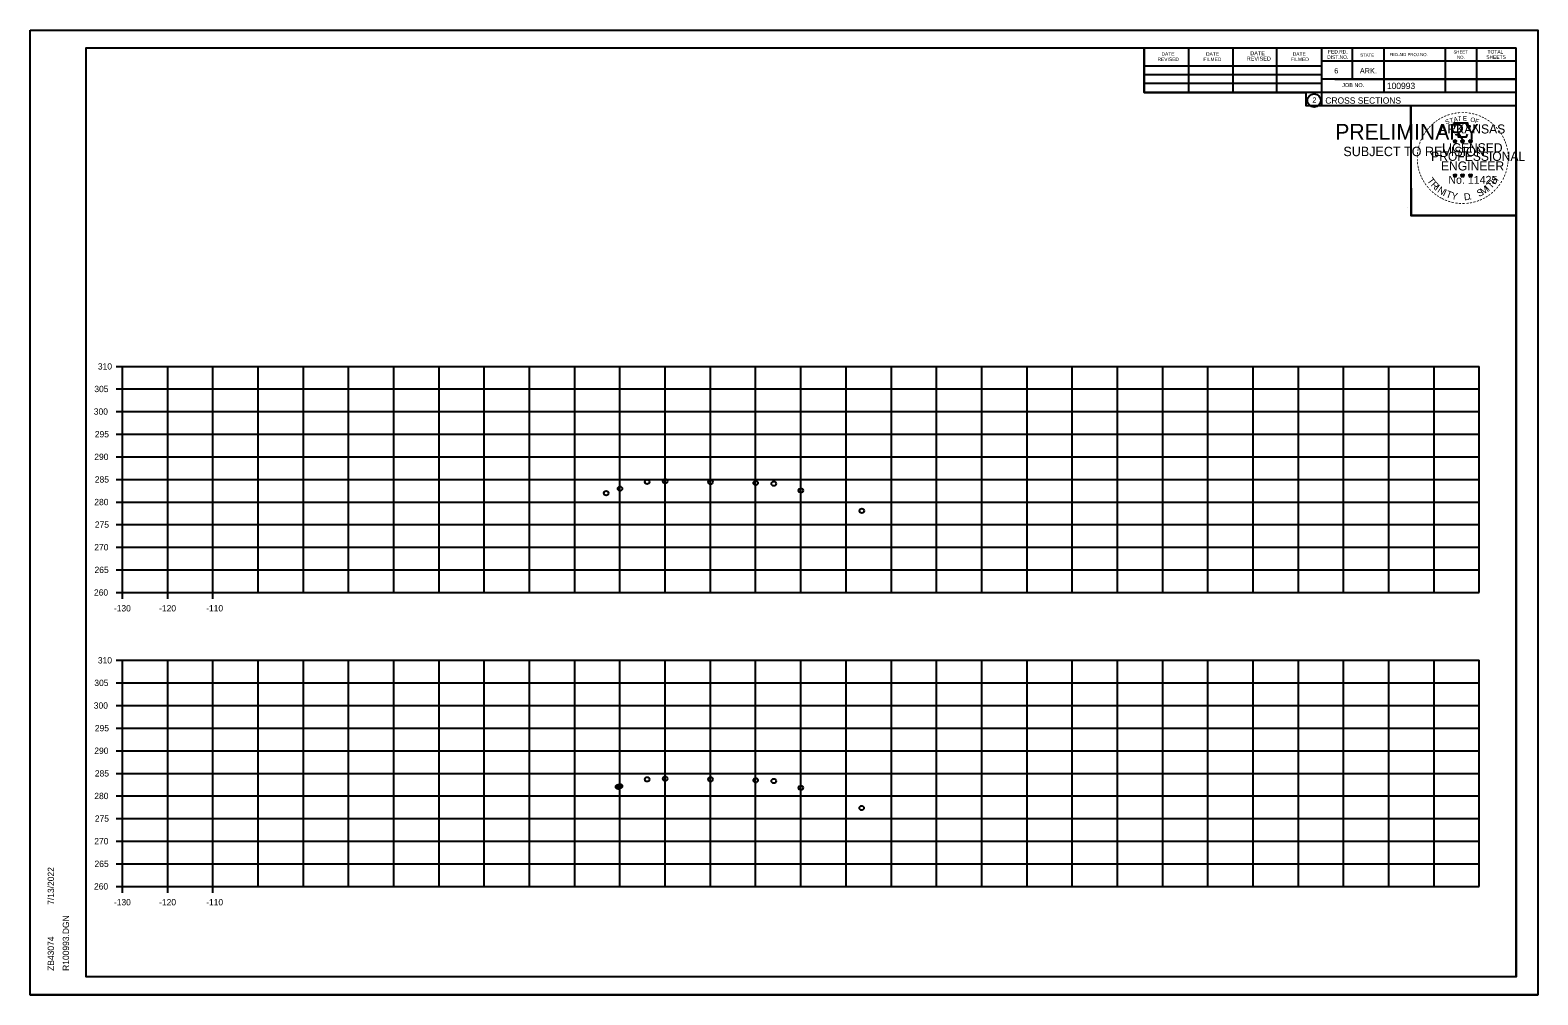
# Model space of a CAD drawing. Extents: x 4667 to 1632277, y -2100 to 724501.
# Drawn here: x 5969.1 to 6302.5, y 169.6 to 383 of the extents above; entities that cross this region are included whole.
import ezdxf

# ---------------------------------------------------------------- set-up
doc = ezdxf.new("R2010")
doc.units = 0
for name, color, linetype in [('R_Axis', 7, 'Continuous'), ('R_Axis Annot', 7, 'Continuous'), ('R_Grid', 7, 'Continuous'), ('R_No Plot', 7, 'Continuous')]:
    doc.layers.add(name, color=color, linetype=linetype)

msp = doc.modelspace()

# ---------------------------------------------------------------- linework, layer by layer
at = {"layer": 'R_Axis'}
for p, q in [((5988.12, 308.6), (5989.52, 308.6)), ((5989.52, 258.6), (5989.52, 308.6)), ((5988.12, 303.6), (5989.52, 303.6)), ((5988.12, 298.6), (5989.52, 298.6)), ((5988.12, 293.6), (5989.52, 293.6)), ((5988.12, 288.6), (5989.52, 288.6)), ((5988.12, 283.6), (5989.52, 283.6)), ((5988.12, 278.6), (5989.52, 278.6)), ((5988.12, 273.6), (5989.52, 273.6)), ((5988.12, 268.6), (5989.52, 268.6)), ((5988.12, 263.6), (5989.52, 263.6)), ((5988.12, 258.6), (5989.52, 258.6)), ((5989.52, 257.2), (5989.52, 258.6)), ((5999.52, 257.2), (5999.52, 258.6)), ((6009.52, 257.2), (6009.52, 258.6)), ((5988.12, 243.6), (5989.52, 243.6)), ((5989.52, 193.6), (5989.52, 243.6)), ((5988.12, 238.6), (5989.52, 238.6)), ((5988.12, 233.6), (5989.52, 233.6)), ((5988.12, 228.6), (5989.52, 228.6)), ((5988.12, 223.6), (5989.52, 223.6)), ((5988.12, 218.6), (5989.52, 218.6)), ((5988.12, 213.6), (5989.52, 213.6)), ((5988.12, 208.6), (5989.52, 208.6)), ((5988.12, 203.6), (5989.52, 203.6)), ((5988.12, 198.6), (5989.52, 198.6)), ((5988.12, 193.6), (5989.52, 193.6)), ((5989.52, 192.2), (5989.52, 193.6)), ((5999.52, 192.2), (5999.52, 193.6)), ((6009.52, 192.2), (6009.52, 193.6))]:
    msp.add_line(p, q, dxfattribs=at)
at = {"layer": 'R_Grid'}
for p, q in [((5989.52, 308.6), (6289.52, 308.6)), ((5989.52, 258.6), (5989.52, 308.6)), ((5999.52, 258.6), (5999.52, 308.6)), ((6009.52, 258.6), (6009.52, 308.6)), ((6019.52, 258.6), (6019.52, 308.6)), ((6029.52, 258.6), (6029.52, 308.6)), ((6039.52, 258.6), (6039.52, 308.6)), ((6049.52, 258.6), (6049.52, 308.6)), ((6059.52, 258.6), (6059.52, 308.6)), ((6069.52, 258.6), (6069.52, 308.6)), ((6079.52, 258.6), (6079.52, 308.6)), ((6089.52, 258.6), (6089.52, 308.6)), ((6099.52, 258.6), (6099.52, 308.6)), ((6109.52, 258.6), (6109.52, 308.6)), ((6119.52, 258.6), (6119.52, 308.6)), ((6129.52, 258.6), (6129.52, 308.6)), ((6139.52, 258.6), (6139.52, 308.6)), ((6149.52, 258.6), (6149.52, 308.6)), ((6159.52, 258.6), (6159.52, 308.6)), ((6169.52, 258.6), (6169.52, 308.6)), ((6179.52, 258.6), (6179.52, 308.6)), ((6189.52, 258.6), (6189.52, 308.6)), ((6199.52, 258.6), (6199.52, 308.6)), ((6209.52, 258.6), (6209.52, 308.6)), ((6219.52, 258.6), (6219.52, 308.6)), ((6229.52, 258.6), (6229.52, 308.6)), ((6239.52, 258.6), (6239.52, 308.6)), ((6249.52, 258.6), (6249.52, 308.6)), ((6259.52, 258.6), (6259.52, 308.6)), ((6269.52, 258.6), (6269.52, 308.6)), ((6279.52, 258.6), (6279.52, 308.6)), ((6289.52, 258.6), (6289.52, 308.6)), ((5989.52, 303.6), (6289.52, 303.6)), ((5989.52, 298.6), (6289.52, 298.6)), ((5989.52, 293.6), (6289.52, 293.6)), ((5989.52, 288.6), (6289.52, 288.6)), ((5989.52, 283.6), (6289.52, 283.6)), ((5989.52, 278.6), (6289.52, 278.6)), ((5989.52, 273.6), (6289.52, 273.6)), ((5989.52, 268.6), (6289.52, 268.6)), ((5989.52, 263.6), (6289.52, 263.6)), ((5989.52, 258.6), (6289.52, 258.6)), ((5989.52, 243.6), (6289.52, 243.6)), ((5989.52, 193.6), (5989.52, 243.6)), ((5999.52, 193.6), (5999.52, 243.6)), ((6009.52, 193.6), (6009.52, 243.6)), ((6019.52, 193.6), (6019.52, 243.6)), ((6029.52, 193.6), (6029.52, 243.6)), ((6039.52, 193.6), (6039.52, 243.6)), ((6049.52, 193.6), (6049.52, 243.6)), ((6059.52, 193.6), (6059.52, 243.6)), ((6069.52, 193.6), (6069.52, 243.6)), ((6079.52, 193.6), (6079.52, 243.6)), ((6089.52, 193.6), (6089.52, 243.6)), ((6099.52, 193.6), (6099.52, 243.6)), ((6109.52, 193.6), (6109.52, 243.6)), ((6119.52, 193.6), (6119.52, 243.6)), ((6129.52, 193.6), (6129.52, 243.6)), ((6139.52, 193.6), (6139.52, 243.6)), ((6149.52, 193.6), (6149.52, 243.6)), ((6159.52, 193.6), (6159.52, 243.6)), ((6169.52, 193.6), (6169.52, 243.6)), ((6179.52, 193.6), (6179.52, 243.6)), ((6189.52, 193.6), (6189.52, 243.6)), ((6199.52, 193.6), (6199.52, 243.6)), ((6209.52, 193.6), (6209.52, 243.6)), ((6219.52, 193.6), (6219.52, 243.6)), ((6229.52, 193.6), (6229.52, 243.6)), ((6239.52, 193.6), (6239.52, 243.6)), ((6249.52, 193.6), (6249.52, 243.6)), ((6259.52, 193.6), (6259.52, 243.6)), ((6269.52, 193.6), (6269.52, 243.6)), ((6279.52, 193.6), (6279.52, 243.6)), ((6289.52, 193.6), (6289.52, 243.6)), ((5989.52, 238.6), (6289.52, 238.6)), ((5989.52, 233.6), (6289.52, 233.6)), ((5989.52, 228.6), (6289.52, 228.6)), ((5989.52, 223.6), (6289.52, 223.6)), ((5989.52, 218.6), (6289.52, 218.6)), ((5989.52, 213.6), (6289.52, 213.6)), ((5989.52, 208.6), (6289.52, 208.6)), ((5989.52, 203.6), (6289.52, 203.6)), ((5989.52, 198.6), (6289.52, 198.6)), ((5989.52, 193.6), (6289.52, 193.6))]:
    msp.add_line(p, q, dxfattribs=at)
at = {"layer": 'R_No Plot'}
for p, q in [((5969.12, 382.95), (6302.46, 382.95)), ((5981.52, 379.06), (6297.7, 379.06)), ((5981.52, 173.6), (5981.52, 379.06)), ((6134.04, 378.8), (6134.04, 378.8)), ((6134.04, 378.8), (6134.04, 378.8)), ((6215.44, 369.18), (6215.44, 379.06)), ((6225.3, 369.18), (6225.3, 378.86)), ((6235.06, 369.18), (6235.06, 378.86)), ((6244.74, 369.18), (6244.74, 378.86)), ((6254.6, 379.06), (6254.6, 366.26)), ((6261.44, 379.06), (6261.44, 372.12)), ((6268.38, 379.06), (6268.38, 369.18)), ((6281.96, 379.06), (6281.96, 369.18)), ((6288.9, 379.06), (6288.9, 369.18)), ((6297.7, 173.6), (6297.7, 379.06)), ((6215.44, 375.04), (6254.6, 375.04)), ((6297.7, 376.12), (6254.6, 376.12)), ((6297.7, 376.14), (6297.7, 376.14)), ((6215.44, 373.18), (6254.6, 373.18)), ((6215.44, 369.18), (6215.44, 371.24)), ((6215.44, 371.24), (6254.6, 371.24)), ((6297.7, 372.12), (6254.6, 372.12)), ((6257.56, 372.12), (6297.7, 372.12)), ((6297.7, 369.18), (6215.44, 369.18)), ((6254.6, 366.26), (6297.7, 366.26)), ((6283.79, 358.51), (6284.14, 358.4)), ((6283.79, 358.51), (6284.04, 358.47)), ((6283.79, 358.51), (6284.03, 358.39)), ((6283.92, 358.1), (6284.14, 358.4)), ((6283.92, 358.1), (6284.05, 358.35)), ((6283.92, 358.1), (6284.14, 358.32)), ((6284.14, 358.77), (6284.1, 358.51)), ((6284.14, 358.4), (6284.14, 358.77)), ((6284.14, 358.77), (6284.19, 358.52)), ((6284.49, 358.51), (6284.14, 358.4)), ((6284.35, 358.1), (6284.14, 358.4)), ((6284.35, 358.1), (6284.14, 358.32)), ((6284.49, 358.51), (6284.2, 358.46)), ((6284.35, 358.1), (6284.21, 358.4)), ((6284.49, 358.51), (6284.28, 358.41)), ((6285.46, 358.51), (6285.81, 358.4)), ((6285.46, 358.51), (6285.71, 358.47)), ((6285.46, 358.51), (6285.7, 358.39)), ((6285.59, 358.1), (6285.81, 358.4)), ((6285.59, 358.1), (6285.72, 358.35)), ((6285.59, 358.1), (6285.81, 358.32)), ((6285.81, 358.77), (6285.77, 358.51)), ((6285.81, 358.4), (6285.81, 358.77)), ((6285.81, 358.77), (6285.86, 358.52)), ((6286.16, 358.51), (6285.81, 358.4)), ((6286.02, 358.1), (6285.81, 358.4)), ((6286.02, 358.1), (6285.81, 358.32)), ((6286.16, 358.51), (6285.87, 358.46)), ((6286.02, 358.1), (6285.88, 358.4)), ((6286.16, 358.51), (6285.95, 358.41)), ((6287.22, 358.5), (6287.57, 358.39)), ((6287.22, 358.5), (6287.48, 358.46)), ((6287.22, 358.5), (6287.46, 358.38)), ((6287.36, 358.09), (6287.57, 358.39)), ((6287.36, 358.09), (6287.48, 358.34)), ((6287.36, 358.09), (6287.57, 358.31)), ((6287.57, 358.75), (6287.53, 358.5)), ((6287.57, 358.39), (6287.57, 358.75)), ((6287.57, 358.75), (6287.62, 358.5)), ((6287.92, 358.5), (6287.57, 358.39)), ((6287.79, 358.09), (6287.57, 358.39)), ((6287.79, 358.09), (6287.57, 358.31)), ((6287.92, 358.5), (6287.63, 358.45)), ((6287.79, 358.09), (6287.65, 358.38)), ((6287.92, 358.5), (6287.72, 358.4)), ((6283.79, 350.94), (6284.13, 350.83)), ((6283.79, 350.94), (6284.04, 350.89)), ((6283.79, 350.94), (6284.02, 350.82)), ((6283.92, 350.53), (6284.13, 350.83)), ((6283.92, 350.53), (6284.04, 350.78)), ((6283.92, 350.53), (6284.13, 350.75)), ((6284.13, 351.19), (6284.09, 350.94)), ((6284.13, 350.83), (6284.13, 351.19)), ((6284.13, 351.19), (6284.18, 350.94)), ((6284.48, 350.94), (6284.13, 350.83)), ((6284.35, 350.53), (6284.13, 350.83)), ((6284.35, 350.53), (6284.13, 350.75)), ((6284.48, 350.94), (6284.2, 350.89)), ((6284.35, 350.53), (6284.21, 350.82)), ((6284.48, 350.94), (6284.28, 350.84)), ((6285.45, 350.94), (6285.8, 350.83)), ((6285.45, 350.94), (6285.71, 350.89)), ((6285.45, 350.94), (6285.69, 350.82)), ((6285.59, 350.53), (6285.8, 350.83)), ((6285.59, 350.53), (6285.71, 350.78)), ((6285.59, 350.53), (6285.8, 350.75)), ((6285.8, 351.19), (6285.76, 350.94)), ((6285.8, 350.83), (6285.8, 351.19)), ((6285.8, 351.19), (6285.85, 350.94)), ((6286.15, 350.94), (6285.8, 350.83)), ((6286.02, 350.53), (6285.8, 350.83)), ((6286.02, 350.53), (6285.8, 350.75)), ((6286.15, 350.94), (6285.86, 350.89)), ((6286.02, 350.53), (6285.88, 350.82)), ((6286.15, 350.94), (6285.95, 350.84)), ((6287.22, 350.93), (6287.57, 350.82)), ((6287.22, 350.93), (6287.47, 350.88)), ((6287.22, 350.93), (6287.46, 350.81)), ((6287.35, 350.52), (6287.57, 350.82)), ((6287.35, 350.52), (6287.48, 350.77)), ((6287.35, 350.52), (6287.57, 350.74)), ((6287.57, 351.18), (6287.53, 350.93)), ((6287.57, 350.82), (6287.57, 351.18)), ((6287.57, 351.18), (6287.62, 350.93)), ((6287.92, 350.93), (6287.57, 350.82)), ((6287.78, 350.52), (6287.57, 350.82)), ((6287.78, 350.52), (6287.57, 350.74)), ((6287.92, 350.93), (6287.63, 350.88)), ((6287.78, 350.52), (6287.65, 350.81)), ((6287.92, 350.93), (6287.71, 350.83)), ((6273.74, 343.8), (6273.74, 343.8)), ((5981.52, 173.6), (5981.52, 173.6)), ((6297.7, 173.6), (5981.52, 173.6)), ((5969.12, 169.62), (6302.46, 169.62))]:
    msp.add_line(p, q, dxfattribs=at)
for points in [[(5969.12, 382.95), (6302.46, 382.95), (6302.46, 169.61), (5969.12, 169.61)], [(6215.44, 379.06), (6215.44, 369.18), (6251.18, 369.18), (6251.18, 366.26), (6274.38, 366.26), (6274.38, 341.93), (6297.7, 341.93), (6297.7, 173.6), (5981.52, 173.6), (5981.52, 379.06)], [(6274.38, 366.26), (6297.58, 366.26), (6297.7, 341.93), (6274.5, 341.93)]]:
    msp.add_lwpolyline(points, close=True, dxfattribs=at)
for points in [[(6283.83, 362.39), (6284.1, 361.56)], [(6287.34, 361.47), (6287.48, 361.75), (6286.8, 361.73), (6286.95, 362.39), (6283.83, 362.39)], [(6284.14, 358.77), (6284.35, 358.1), (6283.79, 358.51), (6284.49, 358.51), (6283.92, 358.1), (6284.14, 358.77)], [(6284.32, 359.97), (6284.32, 359.88), (6284.89, 359.86), (6284.83, 359.39), (6286.7, 359.39), (6286.9, 359.92)], [(6285.81, 358.77), (6286.02, 358.1), (6285.46, 358.51), (6286.16, 358.51), (6285.59, 358.1), (6285.81, 358.77)], [(6287.57, 358.75), (6287.79, 358.09), (6287.22, 358.5), (6287.92, 358.5), (6287.36, 358.09), (6287.57, 358.75)], [(6284.13, 351.19), (6284.35, 350.53), (6283.79, 350.94), (6284.48, 350.94), (6283.92, 350.53), (6284.13, 351.19)], [(6285.8, 351.19), (6286.02, 350.53), (6285.45, 350.94), (6286.15, 350.94), (6285.59, 350.53), (6285.8, 351.19)], [(6287.57, 351.18), (6287.78, 350.52), (6287.22, 350.93), (6287.92, 350.93), (6287.35, 350.52), (6287.57, 351.18)]]:
    msp.add_lwpolyline(points, dxfattribs=at)
for centre, radius in [((6252.99, 367.39), 1.47), ((6284.14, 358.4), 0.172), ((6284.14, 358.4), 0.145), ((6284.14, 358.4), 0.116), ((6284.14, 358.4), 0.0991), ((6284.14, 358.4), 0.0747), ((6284.14, 358.4), 0.0495), ((6284.14, 358.4), 0.0296), ((6285.81, 358.4), 0.172), ((6285.81, 358.4), 0.145), ((6285.81, 358.4), 0.116), ((6285.81, 358.4), 0.0991), ((6285.81, 358.4), 0.0747), ((6285.81, 358.4), 0.0495), ((6285.81, 358.4), 0.0296), ((6287.57, 358.39), 0.172), ((6287.57, 358.39), 0.145), ((6287.57, 358.39), 0.116), ((6287.57, 358.39), 0.0991), ((6287.57, 358.39), 0.0747), ((6287.57, 358.39), 0.0495), ((6287.57, 358.39), 0.0296), ((6284.13, 350.83), 0.172), ((6284.13, 350.83), 0.145), ((6284.13, 350.83), 0.116), ((6284.13, 350.83), 0.0991), ((6284.13, 350.83), 0.0747), ((6284.13, 350.83), 0.0495), ((6284.13, 350.83), 0.0296), ((6285.8, 350.83), 0.172), ((6285.8, 350.83), 0.145), ((6285.8, 350.83), 0.116), ((6285.8, 350.83), 0.0991), ((6285.8, 350.83), 0.0747), ((6285.8, 350.83), 0.0495), ((6285.8, 350.83), 0.0296), ((6287.57, 350.82), 0.172), ((6287.57, 350.82), 0.145), ((6287.57, 350.82), 0.116), ((6287.57, 350.82), 0.0991), ((6287.57, 350.82), 0.0747), ((6287.57, 350.82), 0.0495), ((6287.57, 350.82), 0.0296), ((6105.52, 283.06), 0.5), ((6109.52, 283.22), 0.5), ((6119.52, 283.02), 0.5), ((6096.47, 280.55), 0.5), ((6099.52, 281.56), 0.5), ((6129.52, 282.81), 0.5), ((6133.52, 282.65), 0.5), ((6139.52, 281.15), 0.5), ((6153, 276.66), 0.5), ((6105.52, 217.26), 0.5), ((6109.52, 217.42), 0.5), ((6119.52, 217.27), 0.5), ((6129.52, 217.07), 0.5), ((6133.52, 216.91), 0.5), ((6099.09, 215.62), 0.5), ((6099.52, 215.76), 0.5), ((6139.52, 215.41), 0.5), ((6152.95, 210.93), 0.5)]:
    msp.add_circle(centre, radius, dxfattribs=at)

# ---------------------------------------------------------------- texts
at = {"layer": 'R_Axis Annot'}
for s, p in [('310', (5984.09, 307.9)), ('305', (5983.31, 302.9)), ('300', (5983.19, 297.9)), ('295', (5983.42, 292.9)), ('290', (5983.3, 287.9)), ('285', (5983.42, 282.9)), ('280', (5983.3, 277.9)), ('275', (5983.42, 272.9)), ('270', (5983.3, 267.9)), ('265', (5983.35, 262.9)), ('260', (5983.23, 257.9)), ('-130', (5987.63, 254.4)), ('-120', (5997.63, 254.4)), ('-110', (6008.03, 254.4)), ('310', (5984.09, 242.9)), ('305', (5983.31, 237.9)), ('300', (5983.19, 232.9)), ('295', (5983.42, 227.9)), ('290', (5983.3, 222.9)), ('285', (5983.42, 217.9)), ('280', (5983.3, 212.9)), ('275', (5983.42, 207.9)), ('270', (5983.3, 202.9)), ('265', (5983.35, 197.9)), ('260', (5983.23, 192.9)), ('-130', (5987.63, 189.4)), ('-120', (5997.63, 189.4)), ('-110', (6008.03, 189.4))]:
    msp.add_text(s, height=1.4, dxfattribs=at).set_placement(p)
at = {"layer": 'R_No Plot'}
for s, height, rotation, p in [('REVISED', 0.782, 360, (6218.36, 376.12)), ('DATE', 0.782, 360, (6219.24, 377.3)), ('FILMED', 0.782, 360, (6228.52, 376.12)), ('DATE', 0.782, 360, (6229.1, 377.3)), ('REVISED', 0.879, 360, (6238.1, 376.22)), ('DATE', 0.879, 360, (6238.88, 377.4)), ('FILMED', 0.782, 360, (6247.86, 376.12)), ('DATE', 0.782, 360, (6248.26, 377.3)), ('DIST.NO.', 0.782, 360, (6255.88, 376.6)), ('FED.RD.', 0.782, 360, (6256.08, 377.78)), ('STATE', 0.684, 360, (6263.2, 377.1)), ('FED.AID PROJ.NO.', 0.684, 360, (6269.66, 377.2)), ('SHEET', 0.684, 360, (6283.82, 377.78)), ('NO.', 0.684, 360, (6284.6, 376.6)), ('SHEETS', 0.782, 360, (6291.06, 376.6)), ('TOTAL', 0.782, 360, (6291.34, 377.78)), ('6', 1.17, 360, (6257.44, 373.38)), ('ARK.', 1.172, 360, (6263.1, 373.38)), ('JOB NO.', 0.879, 360, (6259.2, 370.36)), ('100993', 1.4, 360, (6269.08, 369.92)), ('2', 1.17, 360, (6252.61, 366.91)), ('CROSS SECTIONS', 1.4, 360, (6255.47, 366.69)), ('-', 1.6, 34.0636, (6280.71, 362.56)), ('-', 1.6, 28.7918, (6281.31, 362.93)), ('-', 1.6, 24.3072, (6281.94, 363.25)), ('-', 1.6, 19.1761, (6282.58, 363.52)), ('T', 1, 16.4036, (6283.1, 362.4)), ('-', 1.6, 13.6301, (6283.33, 363.76)), ('A', 1, 11.2132, (6283.92, 362.65)), ('-', 1.6, 10.2193, (6284.01, 363.92)), ('T', 1, 6.0228, (6284.77, 362.82)), ('-', 1.6, 5.8968, (6284.73, 364.03)), ('-', 1.6, 0.1862, (6285.51, 364.1)), ('E', 1, 0.8323, (6285.88, 362.93)), ('-', 1.6, 357.743, (6286.23, 364.09)), ('-', 1.6, 352.1617, (6286.97, 364.03)), ('O', 1, 350.4515, (6287.48, 362.72)), ('-', 1.6, 347.2049, (6287.69, 363.92)), ('F', 1, 340.0707, (6288.44, 362.49)), ('-', 1.6, 342.3362, (6288.33, 363.76)), ('-', 1.6, 337.8551, (6289.06, 363.54)), ('-', 1.6, 334.1211, (6289.69, 363.27)), ('-', 1.6, 329.6409, (6290.27, 362.99)), ('PRELIMINARY', 3.5, 360, (6257.66, 358.72)), ('DWB', 0.01, 360, (6258.4, 360.57)), ('-', 1.6, 58.0706, (6277.64, 359.31)), ('-', 1.6, 54.2325, (6277.96, 359.84)), ('-', 1.6, 50.6142, (6278.38, 360.41)), ('-', 1.6, 48.423, (6278.78, 360.89)), ('-', 1.6, 42.9622, (6279.23, 361.37)), ('-', 1.6, 38.9507, (6279.66, 361.79)), ('-', 1.6, 36.2317, (6280.14, 362.17)), ('ARKANSAS', 2, 360, (6280.68, 360.1)), ('S', 1, 21.594, (6282.18, 362.07)), ('-', 1.6, 325.8627, (6290.92, 362.63)), ('-', 1.6, 320.5297, (6291.53, 362.2)), ('-', 1.6, 315.5786, (6292.12, 361.71)), ('-', 1.6, 309.8797, (6292.69, 361.16)), ('-', 1.6, 306.6522, (6293.22, 360.56)), ('-', 1.4, 303.6753, (6293.7, 359.99)), ('SUBJECT TO REVISION', 2.0751, 360, (6259.46, 355.09)), ('-', 1.6, 81.2013, (6276.52, 356.03)), ('-', 1.6, 75.461, (6276.65, 356.74)), ('-', 1.6, 72.3945, (6276.85, 357.46)), ('-', 1.6, 67.7743, (6277.07, 358.09)), ('-', 1.6, 62.8713, (6277.32, 358.7)), ('LICENSED', 2, 360, (6281.28, 355.95)), ('DWB', 0.01, 360, (6284.13, 358.4)), ('DWB', 0.01, 360, (6285.8, 358.4)), ('DWB', 0.01, 360, (6287.56, 358.39)), ('-', 1.6, 299.6684, (6294.02, 359.39)), ('-', 1.6, 294.6628, (6294.35, 358.77)), ('-', 1.6, 290.5728, (6294.6, 358.2)), ('-', 1.6, 285.1233, (6294.84, 357.62)), ('-', 1.6, 280.5493, (6295.04, 356.87)), ('-', 1.6, 94.1959, (6276.45, 353.91)), ('-', 1.6, 89.0622, (6276.42, 354.64)), ('-', 1.6, 98.9479, (6276.52, 353.25)), ('-', 1.6, 85.1863, (6276.44, 355.34)), ('PROFESSIONAL', 2, 360, (6278.86, 354.05)), ('ENGINEER', 2, 360, (6281.04, 351.92)), ('-', 1.6, 263.5172, (6295.28, 354.09)), ('-', 1.6, 276.5962, (6295.2, 356.11)), ('-', 1.6, 274.3301, (6295.26, 355.38)), ('-', 1.6, 269.9407, (6295.29, 354.75)), ('-', 1.6, 101.7149, (6276.66, 352.51)), ('-', 1.6, 105.4578, (6276.82, 351.92)), ('-', 1.6, 109.0874, (6277.04, 351.29)), ('-', 1.6, 114.0643, (6277.29, 350.69)), ('-', 1.6, 115.7289, (6277.59, 350.07)), ('T', 1.54, 306.0406, (6277.89, 349.67)), ('No. 11425', 1.757, 360, (6282.67, 348.97)), ('DWB', 0.01, 360, (6284.12, 350.82)), ('DWB', 0.01, 360, (6285.79, 350.82)), ('DWB', 0.01, 360, (6287.56, 350.81)), ('H', 1.54, 54.6088, (6293.01, 348.7)), ('-', 1.6, 244.6197, (6294.43, 350.73)), ('-', 1.6, 247.8887, (6294.69, 351.36)), ('-', 1.6, 252.8681, (6294.91, 352.03)), ('-', 1.6, 255.7626, (6295.09, 352.75)), ('-', 1.6, 260.9953, (6295.2, 353.43)), ('-', 1.6, 120.4471, (6277.95, 349.49)), ('-', 1.6, 125.8934, (6278.35, 348.93)), ('-', 1.6, 130.7181, (6278.82, 348.38)), ('-', 1.6, 134.2238, (6279.33, 347.83)), ('R', 1.54, 314.005, (6278.66, 348.62)), ('-', 1.6, 138.9338, (6279.86, 347.37)), ('-', 1.6, 144.6463, (6280.41, 346.96)), ('I', 1.54, 321.9694, (6279.56, 347.69)), ('N', 1.54, 326.5002, (6280.12, 347.22)), ('I', 1.54, 335.3603, (6281.33, 346.43)), ('T', 1.54, 339.8912, (6281.99, 346.1)), ('Y', 1.54, 347.8556, (6283.21, 345.66)), ('D', 1.54, 6.3969, (6286.19, 345.3)), ('S', 1.54, 26.9312, (6289.44, 346.03)), ('M', 1.54, 32.6563, (6290.28, 346.43)), ('I', 1.54, 42.1136, (6291.56, 347.28)), ('T', 1.54, 46.6444, (6292.12, 347.76)), ('-', 1.6, 215.7363, (6291.65, 347.22)), ('-', 1.6, 221.0851, (6292.2, 347.69)), ('-', 1.6, 225.7653, (6292.72, 348.2)), ('-', 1.6, 231.2538, (6293.2, 348.76)), ('-', 1.6, 233.8452, (6293.63, 349.33)), ('-', 1.6, 239.0712, (6294.03, 349.98)), ('-', 1.6, 148.0898, (6280.98, 346.59)), ('-', 1.6, 151.5704, (6281.55, 346.26)), ('-', 1.6, 154.6002, (6282.08, 346.02)), ('-', 1.6, 158.5612, (6282.7, 345.76)), ('-', 1.6, 162.7983, (6283.39, 345.55)), ('-', 1.6, 167.5555, (6284.1, 345.39)), ('-', 1.6, 173.1155, (6284.87, 345.28)), ('-', 1.6, 176.5183, (6285.62, 345.22)), ('-', 1.6, 181.5918, (6286.37, 345.24)), ('-', 1.6, 185.8167, (6287.18, 345.32)), ('-', 1.6, 191.2858, (6287.91, 345.45)), ('.', 1.54, 13.7642, (6287.39, 345.43)), ('-', 1.6, 195.4743, (6288.64, 345.65)), ('-', 1.6, 200.7184, (6289.32, 345.89)), ('-', 1.6, 204.2516, (6289.94, 346.16)), ('-', 1.6, 207.3568, (6290.56, 346.48)), ('-', 1.6, 212.2491, (6291.12, 346.83)), ('7/13/2022', 1.4, 90, (5974.39, 189.53)), ('R100993.DGN', 1.4, 90, (5977.72, 174.92)), ('ZB43074', 1.4, 90, (5974.39, 174.92))]:
    msp.add_text(s, height=height, rotation=rotation, dxfattribs=at).set_placement(p)

doc.saveas('drawing.dxf')
